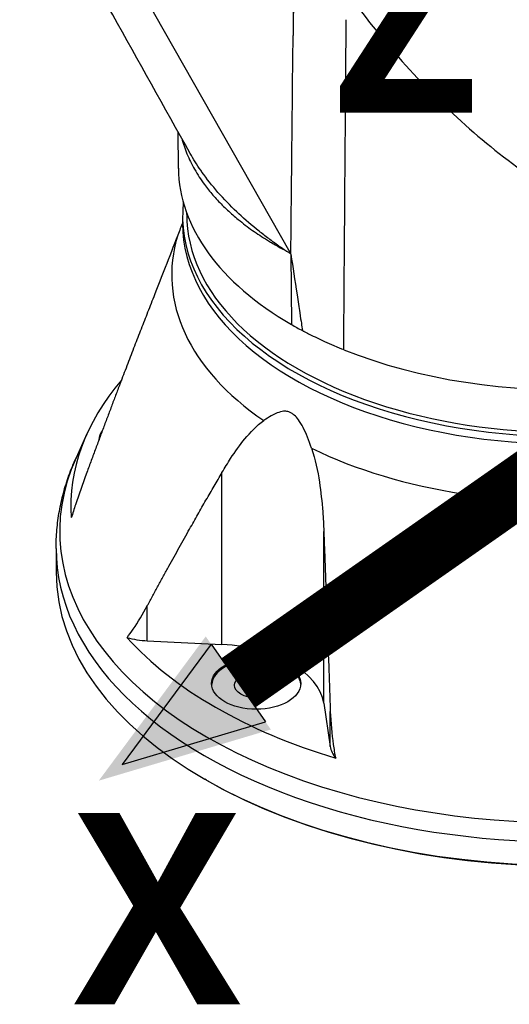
# Model space of a CAD drawing. Header units: millimetres. Extents: x 0 to 7374, y 0 to 4200.
# Tile 593 of 656: x 4665 to 4783, y 1786 to 2023. Entities that reach past the tile are written whole.
import ezdxf

# ---------------------------------------------------------------- set-up
doc = ezdxf.new("R2010")
doc.units = ezdxf.units.MM
doc.header["$LTSCALE"] = 0.2
doc.layers.add('01_Object Line', color=4, linetype='Continuous')
doc.layers.add('12_Before Rev.Num.', color=5, linetype='Continuous')
doc.layers.add('14_Mark', color=7, linetype='Continuous', true_color=0xe03c31)
doc.styles.add('Rainbow-5.0 Style', font='malgunsl.ttf')

# ---------------------------------------------------------------- blocks, each defined once
blk = doc.blocks.new('A$C90bc888d')
for p, q in [((226.7, 147.79), (170.96, 245.89)), ((199.74, 168.08), (199.65, 176.93)), ((201.75, 156.99), (201.75, 157.31)), ((200.75, 156.58), (200.75, 154.77)), ((226.85, 147.42), (226.98, 130.44)), ((239.59, 124.38), (239.73, 141.6)), ((177.67, 104.09), (175.06, 98.31)), ((210.25, 53.31), (210.25, 94.76)), ((234.8, 39.14), (234.8, 80.59)), ((170.25, 76.48), (170.25, 70.84)), ((192.25, 54.22), (192.25, 62.68)), ((192.25, 54.22), (210.25, 53.31)), ((234.8, 39.14), (236.37, 28.74)), ((236.37, 28.74), (236.37, 37.21)), ((206.49, 20.63), (206.13, 20.83))]:
    blk.add_line(p, q)
for centre, major_axis, ratio, start_param, end_param in [((292.75, 168.42), (-93.01, 0), 0.57735, 0.006171, 0.785396), ((292.75, 156.58), (-92, 0), 0.57735, 6.221299, 8.62851), ((292.75, 156.99), (-91, 0), 0.57735, 0, 3.141593), ((292.75, 154.77), (-92, 0), 0.57735, 0, 2.345325), ((292.75, 142.42), (-94.62, 0), 0.57735, 6.10776, 6.982209), ((292.75, 185.56), (93.19, 0), 0.577344, 3.901774, 3.909201), ((226.2, 147.5), (0.488, -0.866), 0.584206, 1.298774, 1.576915), ((226.2, 147.5), (0.488, -0.866), 0.584206, 1.164384, 1.298774), ((315.46, 160.45), (110.11, 1.95), 0.4383, 3.771494, 3.811232), ((292.75, 168.42), (92.98, 0), 0.57735, 4.10376, 5.487032), ((292.75, 86.77), (-118.93, 0), 0.57735, 5.826582, 6.325164), ((191.33, 102.46), (-10.75, 0), 0.57735, 5.892108, 6.249685), ((191.33, 102.05), (-10.75, 0), 0.57735, 6.006814, 6.135211), ((292.75, 142.42), (94.62, 0), 0.57735, 4.013365, 4.887814), ((292.75, 80.6), (-121.63, 0), 0.57735, 6.028188, 8.59307), ((292.75, 76.48), (-122.5, 0), 0.57735, 0, 3.141593), ((292.75, 70.84), (122.5, 0), 0.57735, 3.141593, 6.283185), ((292.75, 86.77), (-118.93, 0), 0.57735, 0.48162, 1.089177), ((193.56, 62.84), (15, 0), 0.57735, 4.285463, 4.625123), ((207.9, 37.78), (27, 0), 0.57735, 0.087266, 1.48353), ((218.51, 43.49), (-10.75, 0), 0.57735, 3.174487, 6.250291), ((251.31, 29.5), (-15, 0), 0.57735, 0.087266, 0.426926), ((292.75, 70.44), (122, 0), 0.57735, 3.926991, 5.497787)]:
    blk.add_ellipse(centre, major_axis=major_axis, ratio=ratio, start_param=start_param, end_param=end_param)
for centre, major_axis in [((218.51, 43.9), (10.75, 0)), ((218.51, 43.49), (5.25, 0))]:
    blk.add_ellipse(centre, major_axis=major_axis, ratio=0.57735)
for points, knots in [([(228.22, 379.59), (226.92, 378.84), (225.67, 378.03), (223.24, 376.27), (222.07, 375.33), (219.82, 373.33), (218.75, 372.27), (216.69, 370.04), (215.71, 368.87), (212.92, 365.21), (211.26, 362.57), (208.35, 357), (207.1, 354.07), (204.97, 347.97), (204.1, 344.81), (202.72, 338.34), (202.21, 335.03), (201.51, 328.3), (201.32, 324.89), (201.24, 318), (201.35, 314.53), (201.83, 307.55), (202.2, 304.05), (203.2, 297.04), (203.82, 293.53), (205.28, 286.53), (206.12, 283.04), (208.02, 276.09), (209.06, 272.63), (212.5, 262.31), (215.18, 255.52), (221.2, 242.21), (224.56, 235.7), (228.22, 229.35), (231.88, 223.01), (235.85, 216.85), (244.36, 204.98), (248.9, 199.27), (258.52, 188.42), (263.6, 183.28), (274.26, 173.75), (279.84, 169.36), (288.54, 163.5), (291.5, 161.67), (297.5, 158.29), (300.55, 156.75), (306.73, 153.99), (309.85, 152.78), (316.15, 150.74), (319.32, 149.92), (325.66, 148.71), (328.83, 148.32), (335.11, 148.06), (338.22, 148.18), (344.31, 148.96), (347.28, 149.63), (352.99, 151.52), (355.74, 152.74), (358.32, 154.24)], [0, 0, 0, 0, 0.015625, 0.015625, 0.03125, 0.03125, 0.046875, 0.046875, 0.0625, 0.0625, 0.09375, 0.09375, 0.125, 0.125, 0.15625, 0.15625, 0.1875, 0.1875, 0.21875, 0.21875, 0.25, 0.25, 0.28125, 0.28125, 0.3125, 0.3125, 0.34375, 0.34375, 0.375, 0.375, 0.4375, 0.4375, 0.5, 0.5, 0.5, 0.5625, 0.5625, 0.625, 0.625, 0.6875, 0.6875, 0.75, 0.75, 0.78125, 0.78125, 0.8125, 0.8125, 0.84375, 0.84375, 0.875, 0.875, 0.90625, 0.90625, 0.9375, 0.9375, 0.96875, 0.96875, 1, 1, 1, 1]), ([(227.5, 210.15), (227.5, 210.09), (227.5, 210.04), (227.5, 209.99), (227.49, 209.13), (227.48, 208.26), (227.47, 207.36), (227.47, 206.65), (227.46, 205.91), (227.45, 205.13), (227.44, 203.85), (227.43, 202.64), (227.42, 201.4), (227.42, 200.98), (227.41, 200.55), (227.4, 200.12)], [-1.267797, -1.267797, -1.267797, -1.267797, -1.246833, -1.246833, -1.246833, -0.896023, -0.896023, -0.896023, -0.617409, -0.617409, -0.617409, -0.1598, -0.1598, -0.1598, -0.001766, -0.001766, -0.001766, -0.001766]), ([(226.86, 147.42), (226.9, 152.47), (226.95, 157.29), (227.07, 168.82), (227.12, 173.44), (227.19, 180.38), (227.23, 185.03), (227.32, 193), (227.38, 197.43), (227.4, 200.12)], [-3.663427, -3.663427, -3.663427, -3.663427, -2.859473, -2.859473, -1.825336, -1.825336, -0.982553, -0.982553, -0.001007, -0.001007, -0.001007, -0.001007]), ([(200.55, 175.31), (200.72, 174.7), (200.9, 174.1), (201.31, 172.86), (201.55, 172.23), (202.07, 170.96), (202.36, 170.33), (202.97, 169.08), (203.29, 168.46), (203.99, 167.23), (204.37, 166.61), (205.17, 165.38), (205.59, 164.77), (206.35, 163.74), (206.67, 163.32), (207.35, 162.48), (207.69, 162.07), (208.41, 161.24), (208.77, 160.83), (209.53, 160.02), (209.92, 159.62), (210.72, 158.82), (211.13, 158.42), (211.97, 157.64), (212.4, 157.25), (213.28, 156.48), (213.73, 156.11), (214.73, 155.29), (215.28, 154.85), (216.42, 153.99), (217.01, 153.56), (218.17, 152.74), (218.75, 152.34), (219.96, 151.55), (220.58, 151.15), (221.54, 150.57), (221.86, 150.37), (222.59, 149.94), (222.99, 149.7), (223.8, 149.23), (224.21, 149), (224.82, 148.68), (225.02, 148.58), (225.21, 148.51)], [0.600857, 0.600857, 0.600857, 0.600857, 0.6243878, 0.6243878, 0.6492118, 0.6492118, 0.6744089, 0.6744089, 0.6992352, 0.6992352, 0.7246176, 0.7246176, 0.75, 0.75, 0.7678756, 0.7678756, 0.7857416, 0.7857416, 0.8036027, 0.8036027, 0.8214672, 0.8214672, 0.8393366, 0.8393366, 0.8572244, 0.8572244, 0.875, 0.875, 0.8961546, 0.8961546, 0.9173092, 0.9173092, 0.9375, 0.9375, 0.9582767, 0.9582767, 0.96875, 0.96875, 0.9814152, 0.9814152, 0.9940704, 0.9940704, 1, 1, 1, 1]), ([(225.21, 148.51), (225.15, 148.57), (225.08, 148.61), (225.02, 148.65), (224.76, 148.82), (224.49, 149), (224.23, 149.18), (224.14, 149.24), (224.06, 149.3), (223.97, 149.36), (223.96, 149.36), (223.95, 149.37), (223.95, 149.37), (223.52, 149.67), (223.1, 149.97), (222.69, 150.27), (222.5, 150.41), (222.31, 150.55), (222.12, 150.69), (221.3, 151.29), (220.5, 151.89), (219.72, 152.5), (219.54, 152.65), (219.36, 152.79), (219.18, 152.93), (217.46, 154.3), (215.82, 155.71), (214.28, 157.15), (214.12, 157.3), (213.97, 157.45), (213.81, 157.6), (210.59, 160.66), (207.76, 163.88), (205.43, 167.18), (205.33, 167.32), (205.23, 167.47), (205.13, 167.61), (204.2, 168.96), (203.35, 170.31), (202.58, 171.68)], [0, 0, 0, 0, 0.0018841, 0.0018841, 0.0018841, 0.0097007, 0.0097007, 0.0097007, 0.0123488, 0.0123488, 0.0123488, 0.0125582, 0.0125582, 0.0125582, 0.0253593, 0.0253593, 0.0253593, 0.03125, 0.03125, 0.03125, 0.0566618, 0.0566618, 0.0566618, 0.0625, 0.0625, 0.0625, 0.1192346, 0.1192346, 0.1192346, 0.125, 0.125, 0.125, 0.2447396, 0.2447396, 0.2447396, 0.25, 0.25, 0.25, 0.298769, 0.298769, 0.298769, 0.298769]), ([(199.59, 151.96), (198.56, 149.36), (197.49, 146.61), (195.71, 142.02), (194.85, 139.83), (193.44, 136.22), (192.89, 134.8), (192.33, 133.38)], [10.780701, 10.780701, 10.780701, 10.780701, 11.566294, 11.566294, 12.281263, 12.281263, 12.742484, 12.742484, 12.742484, 12.742484]), ([(225.69, 148.19), (225.72, 148.17), (225.74, 148.16), (225.76, 148.15), (225.8, 148.13), (225.84, 148.1), (225.88, 148.08), (225.95, 148.04), (226.02, 148), (226.09, 147.96), (226.33, 147.82), (226.57, 147.68), (226.81, 147.54), (226.81, 147.54), (226.81, 147.54), (226.81, 147.54)], [0.0010012, 0.0010012, 0.0010012, 0.0010012, 0.0613587, 0.0613587, 0.0613587, 0.1717792, 0.1717792, 0.1717792, 0.361201, 0.361201, 0.361201, 0.9973427, 0.9973427, 0.9973427, 0.9999849, 0.9999849, 0.9999849, 0.9999849]), ([(226.86, 147.42), (227.34, 144.2), (227.81, 141.15), (228.59, 135.99), (228.8, 134.59), (229.34, 131.04), (229.46, 130.24), (229.66, 128.96)], [0.001097, 0.001097, 0.001097, 0.001097, 1.10841, 1.10841, 1.621882, 1.621882, 2.515453, 2.515453, 2.515453, 2.515453]), ([(229.66, 128.96), (229.73, 128.93), (229.82, 128.89), (229.83, 128.89), (229.83, 128.88), (229.84, 128.88), (229.84, 128.88), (229.84, 128.88), (229.84, 128.88), (229.84, 128.88), (229.84, 128.88), (229.85, 128.87), (229.88, 128.86), (230.03, 128.78), (230.11, 128.74), (230.31, 128.63), (230.43, 128.57), (230.93, 128.31), (231.33, 128.11), (232.36, 127.59), (233.01, 127.28), (234.08, 126.77), (234.52, 126.56), (235.72, 126.02), (236.48, 125.68), (238.31, 124.89), (238.78, 124.7), (239.59, 124.38)], [-1.071837, -1.071837, -1.071837, -1.071837, -1.059762, -1.059762, -1.056282, -1.056282, -1.046312, -1.046312, -1.043972, -1.043972, -1.035962, -1.035962, -1.012809, -1.012809, -0.986108, -0.986108, -0.949859, -0.949859, -0.831246, -0.831246, -0.642859, -0.642859, -0.516203, -0.516203, -0.298799, -0.298799, -0.000001, -0.000001, -0.000001, -0.000001]), ([(231.87, 100.61), (231.23, 102.53), (230.53, 104.25), (229.47, 106.28), (229.08, 106.93), (228.36, 107.91), (228.03, 108.29), (227.47, 108.78), (227.26, 108.94), (226.83, 109.2), (226.61, 109.3), (226.06, 109.48), (225.73, 109.53), (224.53, 109.54), (223.5, 109.21), (221.55, 108.09), (220.96, 107.71), (220.33, 107.27)], [-11.509811, -11.509811, -11.509811, -11.509811, -10.548451, -10.548451, -10.086206, -10.086206, -9.748469, -9.748469, -9.546336, -9.546336, -9.346241, -9.346241, -9.027519, -9.027519, -8.141814, -8.141814, -7.79884, -7.79884, -7.79884, -7.79884]), ([(210.25, 94.76), (210.93, 95.92), (211.62, 97.04), (213.43, 99.81), (214.56, 101.4), (217.06, 104.44), (218.63, 106.11), (220.33, 107.27)], [6.957106, 6.957106, 6.957106, 6.957106, 7.418328, 7.418328, 8.133297, 8.133297, 8.918889, 8.918889, 8.918889, 8.918889]), ([(231.87, 100.61), (232.75, 97.96), (233.34, 95.05), (234.09, 90.12), (234.35, 87.73), (234.65, 83.75), (234.74, 82.17), (234.8, 80.59)], [10.780701, 10.780701, 10.780701, 10.780701, 11.566294, 11.566294, 12.281263, 12.281263, 12.742484, 12.742484, 12.742484, 12.742484]), ([(170.25, 76.48), (170.25, 77.98), (170.32, 79.48), (170.58, 82.46), (170.78, 83.94), (171.3, 86.9), (171.63, 88.36), (172.4, 91.26), (172.85, 92.7), (173.87, 95.53), (174.44, 96.93), (175.06, 98.31)], [0.7853982, 0.7853982, 0.7853982, 0.7853982, 0.8363976, 0.8363976, 0.8873971, 0.8873971, 0.9383965, 0.9383965, 0.989396, 0.989396, 1.0403954, 1.0403954, 1.0403954, 1.0403954]), ([(177.53, 94.41), (176.61, 91.93), (175.74, 89.45), (174.6, 86.02), (174.26, 84.97), (173.92, 83.88)], [2.464751, 2.464751, 2.464751, 2.464751, 3.257717, 3.257717, 3.580133, 3.580133, 3.580133, 3.580133]), ([(187.35, 54.96), (187.87, 55.63), (188.38, 56.33), (190, 58.72), (191.14, 60.63), (192.25, 62.68)], [-12.296415, -12.296415, -12.296415, -12.296415, -11.973999, -11.973999, -11.181033, -11.181033, -11.181033, -11.181033]), ([(236.37, 37.21), (236.47, 34.46), (236.69, 31.76), (237.23, 28.13), (237.42, 27.03), (237.66, 25.91)], [2.464751, 2.464751, 2.464751, 2.464751, 3.257717, 3.257717, 3.580133, 3.580133, 3.580133, 3.580133])]:
    blk.add_open_spline(points, degree=3, knots=knots)
for points in [[(202.58, 171.68), (190.14, 193.93), (177.69, 216.16), (165.23, 238.39)], [(227.5, 210.15), (227.46, 206.81), (227.43, 203.47), (227.4, 200.12)], [(239.73, 141.6), (239.88, 162.37), (240.04, 183.14), (240.2, 203.91)], [(200.75, 155.05), (200.4, 154.08), (200.02, 153.04), (199.59, 151.96)]]:
    blk.add_open_spline(points, degree=3)
for points, weights in [([(192.33, 133.38), (185.42, 115.83), (177.53, 94.41)], [1, 1.00431373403, 1.00159145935]), ([(192.25, 62.68), (201.85, 80.42), (210.25, 94.76)], [1.00239831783, 1.00691550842, 1.00437880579]), ([(234.8, 80.59), (235.53, 60.97), (236.37, 37.21)], [1.00437880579, 1.00691550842, 1.00239831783])]:
    blk.add_rational_spline(points, weights, degree=2)
blk = doc.blocks.new('A$C90b512e3')
at = {"layer": '14_Mark'}
h = blk.add_hatch(color=256, dxfattribs=at)
h.dxf.hatch_style = 1
h.paths.add_polyline_path([(3.95, 39.6), (31.61, 47.82), (21.14, 62.77)])
for p, q in [((22.01, 61.53), (7.69, 42.22)), ((22.01, 61.53), (30.73, 49.07)), ((7.69, 42.22), (30.73, 49.07))]:
    blk.add_line(p, q, dxfattribs=at)
at = {"layer": '14_Mark', "const_width": 9.6}
blk.add_lwpolyline([(26.37, 55.3), (81.26, 93.73)], dxfattribs=at)
at = {"layer": '12_Before Rev.Num.', "insert": (41.74, 162.32), "char_height": 30.72, "attachment_point": 4, "style": 'Rainbow-5.0 Style'}
blk.add_mtext('{\\fMalgun Gothic Semilight|b1|i0|c129|p50;Z}', dxfattribs=at)
at = {"layer": '14_Mark', "insert": (0, 19.03), "char_height": 30.72, "attachment_point": 4, "style": 'Rainbow-5.0 Style'}
blk.add_mtext('{\\fMalgun Gothic Semilight|b1|i0|c129|p50;X}', dxfattribs=at)

msp = doc.modelspace()

# ---------------------------------------------------------------- block references
at = {"xscale": 1.5, "yscale": 1.5, "zscale": 1.5}
msp.add_blockref('A$C90b512e3', (4677.821, 1780.643), dxfattribs=at)
at = {"layer": '01_Object Line'}
msp.add_blockref('A$C90bc888d', (4503.2, 1819.544), dxfattribs=at)

doc.saveas('drawing.dxf')
